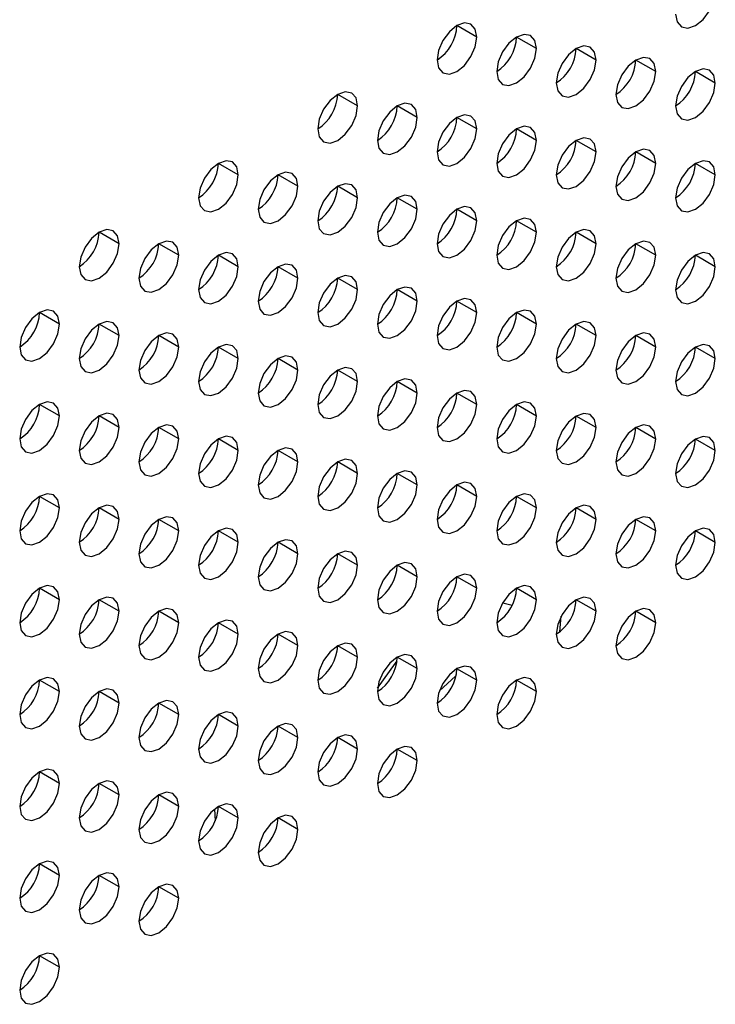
# Model space of a CAD drawing. Header units: millimetres. Extents: x 0 to 1118, y 0 to 864.
# Tile 312 of 397: x 995.98 to 998.45, y 695.99 to 699.49. Entities that reach past the tile are written whole.
import ezdxf

# ---------------------------------------------------------------- set-up
doc = ezdxf.new("R2010")
doc.units = ezdxf.units.MM

msp = doc.modelspace()

# ---------------------------------------------------------------- linework, layer by layer
at = {"color": 7, "linetype": 'Continuous', "lineweight": 25}
for p, q in [((997.6058, 699.428), (997.5351, 699.4689)), ((997.818, 699.3872), (997.7473, 699.428)), ((998.0301, 699.3463), (997.9594, 699.3872)), ((998.2422, 699.3055), (998.1715, 699.3463)), ((998.4544, 699.2646), (998.3837, 699.3055)), ((997.1816, 699.1831), (997.1109, 699.2239)), ((997.3937, 699.1423), (997.323, 699.1831)), ((997.6058, 699.1014), (997.5351, 699.1422)), ((997.818, 699.0606), (997.7473, 699.1014)), ((998.0301, 699.0197), (997.9594, 699.0605)), ((998.2422, 698.9789), (998.1715, 699.0197)), ((996.7573, 698.9382), (996.6866, 698.979)), ((998.4544, 698.938), (998.3837, 698.9789)), ((996.9694, 698.8973), (996.8987, 698.9382)), ((997.1816, 698.8565), (997.1109, 698.8973)), ((997.3937, 698.8156), (997.323, 698.8565)), ((997.6058, 698.7748), (997.5351, 698.8156)), ((997.818, 698.734), (997.7473, 698.7748)), ((996.3331, 698.6933), (996.2623, 698.7341)), ((998.0301, 698.6931), (997.9594, 698.7339)), ((996.5452, 698.6524), (996.4745, 698.6932)), ((998.2422, 698.6523), (998.1715, 698.6931)), ((996.7573, 698.6116), (996.6866, 698.6524)), ((998.4544, 698.6114), (998.3837, 698.6522)), ((996.9694, 698.5707), (996.8987, 698.6115)), ((997.1816, 698.5299), (997.1109, 698.5707)), ((997.3937, 698.489), (997.323, 698.5299)), ((997.6058, 698.4482), (997.5351, 698.489)), ((996.1209, 698.4075), (996.0502, 698.4483)), ((997.818, 698.4073), (997.7473, 698.4482)), ((996.3331, 698.3667), (996.2623, 698.4075)), ((998.0301, 698.3665), (997.9594, 698.4073)), ((996.5452, 698.3258), (996.4745, 698.3666)), ((998.2422, 698.3256), (998.1715, 698.3665)), ((996.7573, 698.285), (996.6866, 698.3258)), ((998.4544, 698.2848), (998.3837, 698.3256)), ((996.9694, 698.2441), (996.8987, 698.2849)), ((997.1816, 698.2033), (997.1109, 698.2441)), ((997.3937, 698.1624), (997.323, 698.2032)), ((997.6058, 698.1216), (997.5351, 698.1624)), ((996.1209, 698.0809), (996.0502, 698.1217)), ((997.818, 698.0807), (997.7473, 698.1215)), ((996.3331, 698.04), (996.2623, 698.0809)), ((998.0301, 698.0399), (997.9594, 698.0807)), ((996.5452, 697.9992), (996.4745, 698.04)), ((998.2422, 697.999), (998.1715, 698.0398)), ((996.7573, 697.9583), (996.6866, 697.9992)), ((998.4544, 697.9582), (998.3837, 697.999)), ((996.9694, 697.9175), (996.8987, 697.9583)), ((997.1816, 697.8766), (997.1109, 697.9175)), ((997.3937, 697.8358), (997.323, 697.8766)), ((997.6058, 697.795), (997.5351, 697.8358)), ((996.1209, 697.7543), (996.0502, 697.7951)), ((997.818, 697.7541), (997.7473, 697.7949)), ((996.3331, 697.7134), (996.2623, 697.7542)), ((998.0301, 697.7133), (997.9594, 697.7541)), ((996.5452, 697.6726), (996.4745, 697.7134)), ((998.2422, 697.6724), (998.1715, 697.7132)), ((996.7573, 697.6317), (996.6866, 697.6725)), ((998.4544, 697.6316), (998.3837, 697.6724)), ((996.9694, 697.5909), (996.8987, 697.6317)), ((997.1816, 697.55), (997.1109, 697.5909)), ((997.3937, 697.5092), (997.323, 697.55)), ((997.6058, 697.4683), (997.5351, 697.5092)), ((996.1209, 697.4276), (996.0502, 697.4685)), ((997.818, 697.4275), (997.7473, 697.4683)), ((996.3331, 697.3868), (996.2623, 697.4276)), ((998.0301, 697.3866), (997.9594, 697.4275)), ((996.5452, 697.346), (996.4745, 697.3868)), ((998.2422, 697.3458), (998.1715, 697.3866)), ((996.7573, 697.3051), (996.6866, 697.3459)), ((996.9694, 697.2643), (996.8987, 697.3051)), ((997.1816, 697.2234), (997.1109, 697.2642)), ((997.3937, 697.1826), (997.323, 697.2234)), ((997.6058, 697.1417), (997.5351, 697.1825)), ((996.1209, 697.101), (996.0502, 697.1419)), ((997.818, 697.1009), (997.7473, 697.1417)), ((996.3331, 697.0602), (996.2623, 697.101)), ((996.5452, 697.0193), (996.4745, 697.0602)), ((996.7573, 696.9785), (996.6866, 697.0193)), ((996.9694, 696.9376), (996.8987, 696.9785)), ((997.1816, 696.8968), (997.1109, 696.9376)), ((997.3937, 696.856), (997.323, 696.8968)), ((996.1209, 696.7744), (996.0502, 696.8152)), ((996.3331, 696.7336), (996.2623, 696.7744)), ((996.5452, 696.6927), (996.4745, 696.7335)), ((996.7573, 696.6519), (996.6866, 696.6927)), ((996.9694, 696.611), (996.8987, 696.6518)), ((996.1209, 696.4478), (996.0502, 696.4886)), ((996.3331, 696.407), (996.2623, 696.4478)), ((996.5452, 696.3661), (996.4745, 696.4069)), ((996.1209, 696.1212), (996.0502, 696.162))]:
    msp.add_line(p, q, dxfattribs=at)
at = {"color": 8, "linetype": 'Continuous', "lineweight": 25}
for p, q in [((997.6979, 697.4166), (997.732, 697.4088)), ((997.9015, 697.3138), (997.9062, 697.3689)), ((996.6729, 696.6833), (996.6751, 696.6414))]:
    msp.add_line(p, q, dxfattribs=at)
at = {"color": 7, "linetype": 'Continuous', "lineweight": 25, "flags": 128}
for points in [[(998.313, 699.5096), (998.3183, 699.4815), (998.3337, 699.4638), (998.3566, 699.4594), (998.3837, 699.4688), (998.4107, 699.4906), (998.4337, 699.5216), (998.449, 699.5569), (998.4544, 699.5913)], [(997.6058, 699.428), (997.6005, 699.4562), (997.5851, 699.4738), (997.5622, 699.4783), (997.5351, 699.4689), (997.5081, 699.447), (997.4851, 699.4161), (997.4698, 699.3807), (997.4644, 699.3464)], [(997.4644, 699.3464), (997.4698, 699.3183), (997.4851, 699.3006), (997.5081, 699.2962), (997.5351, 699.3056), (997.5622, 699.3274), (997.5851, 699.3583), (997.6005, 699.3937), (997.6058, 699.428)], [(997.818, 699.3872), (997.8126, 699.4153), (997.7973, 699.433), (997.7743, 699.4374), (997.7473, 699.428), (997.7202, 699.4062), (997.6973, 699.3752), (997.6819, 699.3399), (997.6766, 699.3055)], [(997.6766, 699.3055), (997.6819, 699.2774), (997.6973, 699.2598), (997.7202, 699.2553), (997.7473, 699.2647), (997.7743, 699.2865), (997.7973, 699.3175), (997.8126, 699.3528), (997.818, 699.3872)], [(998.0301, 699.3463), (998.0247, 699.3745), (998.0094, 699.3921), (997.9865, 699.3966), (997.9594, 699.3872), (997.9323, 699.3653), (997.9094, 699.3344), (997.8941, 699.2991), (997.8887, 699.2647)], [(997.8887, 699.2647), (997.8941, 699.2366), (997.9094, 699.2189), (997.9323, 699.2145), (997.9594, 699.2239), (997.9865, 699.2457), (998.0094, 699.2766), (998.0247, 699.312), (998.0301, 699.3463)], [(998.2422, 699.3055), (998.2369, 699.3336), (998.2215, 699.3513), (998.1986, 699.3557), (998.1715, 699.3463), (998.1445, 699.3245), (998.1215, 699.2935), (998.1062, 699.2582), (998.1008, 699.2239)], [(998.1008, 699.2239), (998.1062, 699.1957), (998.1215, 699.1781), (998.1445, 699.1736), (998.1715, 699.183), (998.1986, 699.2049), (998.2215, 699.2358), (998.2369, 699.2711), (998.2422, 699.3055)], [(998.4544, 699.2646), (998.449, 699.2928), (998.4337, 699.3104), (998.4107, 699.3149), (998.3837, 699.3055), (998.3566, 699.2836), (998.3337, 699.2527), (998.3183, 699.2174), (998.313, 699.183)], [(997.1816, 699.1831), (997.1762, 699.2113), (997.1609, 699.2289), (997.1379, 699.2334), (997.1109, 699.2239), (997.0838, 699.2021), (997.0609, 699.1712), (997.0455, 699.1358), (997.0402, 699.1015)], [(998.313, 699.183), (998.3183, 699.1549), (998.3337, 699.1372), (998.3566, 699.1328), (998.3837, 699.1422), (998.4107, 699.164), (998.4337, 699.195), (998.449, 699.2303), (998.4544, 699.2646)], [(997.0402, 699.1015), (997.0455, 699.0733), (997.0609, 699.0557), (997.0838, 699.0512), (997.1109, 699.0606), (997.1379, 699.0825), (997.1609, 699.1134), (997.1762, 699.1488), (997.1816, 699.1831)], [(997.3937, 699.1423), (997.3883, 699.1704), (997.373, 699.188), (997.3501, 699.1925), (997.323, 699.1831), (997.2959, 699.1613), (997.273, 699.1303), (997.2577, 699.095), (997.2523, 699.0606)], [(997.2523, 699.0606), (997.2577, 699.0325), (997.273, 699.0148), (997.2959, 699.0104), (997.323, 699.0198), (997.3501, 699.0416), (997.373, 699.0726), (997.3883, 699.1079), (997.3937, 699.1423)], [(997.6058, 699.1014), (997.6005, 699.1296), (997.5851, 699.1472), (997.5622, 699.1517), (997.5351, 699.1423), (997.5081, 699.1204), (997.4851, 699.0895), (997.4698, 699.0541), (997.4644, 699.0198)], [(997.4644, 699.0198), (997.4698, 698.9916), (997.4851, 698.974), (997.5081, 698.9695), (997.5351, 698.9789), (997.5622, 699.0008), (997.5851, 699.0317), (997.6005, 699.0671), (997.6058, 699.1014)], [(997.818, 699.0606), (997.8126, 699.0887), (997.7973, 699.1064), (997.7743, 699.1108), (997.7473, 699.1014), (997.7202, 699.0796), (997.6973, 699.0486), (997.6819, 699.0133), (997.6766, 698.9789)], [(997.6766, 698.9789), (997.6819, 698.9508), (997.6973, 698.9331), (997.7202, 698.9287), (997.7473, 698.9381), (997.7743, 698.9599), (997.7973, 698.9909), (997.8126, 699.0262), (997.818, 699.0606)], [(998.0301, 699.0197), (998.0247, 699.0479), (998.0094, 699.0655), (997.9865, 699.07), (997.9594, 699.0606), (997.9323, 699.0387), (997.9094, 699.0078), (997.8941, 698.9724), (997.8887, 698.9381)], [(998.2422, 698.9789), (998.2369, 699.007), (998.2215, 699.0247), (998.1986, 699.0291), (998.1715, 699.0197), (998.1445, 698.9979), (998.1215, 698.9669), (998.1062, 698.9316), (998.1008, 698.8972)], [(996.7573, 698.9382), (996.7519, 698.9663), (996.7366, 698.984), (996.7137, 698.9884), (996.6866, 698.979), (996.6595, 698.9572), (996.6366, 698.9262), (996.6213, 698.8909), (996.6159, 698.8565)], [(997.8887, 698.9381), (997.8941, 698.9099), (997.9094, 698.8923), (997.9323, 698.8878), (997.9594, 698.8972), (997.9865, 698.9191), (998.0094, 698.95), (998.0247, 698.9854), (998.0301, 699.0197)], [(998.4544, 698.938), (998.449, 698.9662), (998.4337, 698.9838), (998.4107, 698.9883), (998.3837, 698.9789), (998.3566, 698.957), (998.3337, 698.9261), (998.3183, 698.8907), (998.313, 698.8564)], [(998.1008, 698.8972), (998.1062, 698.8691), (998.1215, 698.8515), (998.1445, 698.847), (998.1715, 698.8564), (998.1986, 698.8782), (998.2215, 698.9092), (998.2369, 698.9445), (998.2422, 698.9789)], [(996.6159, 698.8565), (996.6213, 698.8284), (996.6366, 698.8108), (996.6595, 698.8063), (996.6866, 698.8157), (996.7137, 698.8376), (996.7366, 698.8685), (996.7519, 698.9038), (996.7573, 698.9382)], [(996.9694, 698.8973), (996.9641, 698.9255), (996.9487, 698.9431), (996.9258, 698.9476), (996.8987, 698.9382), (996.8717, 698.9163), (996.8487, 698.8854), (996.8334, 698.8501), (996.828, 698.8157)], [(998.313, 698.8564), (998.3183, 698.8282), (998.3337, 698.8106), (998.3566, 698.8062), (998.3837, 698.8156), (998.4107, 698.8374), (998.4337, 698.8683), (998.449, 698.9037), (998.4544, 698.938)], [(996.828, 698.8157), (996.8334, 698.7876), (996.8487, 698.7699), (996.8717, 698.7655), (996.8987, 698.7749), (996.9258, 698.7967), (996.9487, 698.8276), (996.9641, 698.863), (996.9694, 698.8973)], [(997.1816, 698.8565), (997.1762, 698.8846), (997.1609, 698.9023), (997.1379, 698.9067), (997.1109, 698.8973), (997.0838, 698.8755), (997.0609, 698.8445), (997.0455, 698.8092), (997.0402, 698.7749)], [(997.0402, 698.7749), (997.0455, 698.7467), (997.0609, 698.7291), (997.0838, 698.7246), (997.1109, 698.734), (997.1379, 698.7559), (997.1609, 698.7868), (997.1762, 698.8221), (997.1816, 698.8565)], [(997.3937, 698.8156), (997.3883, 698.8438), (997.373, 698.8614), (997.3501, 698.8659), (997.323, 698.8565), (997.2959, 698.8346), (997.273, 698.8037), (997.2577, 698.7684), (997.2523, 698.734)], [(997.2523, 698.734), (997.2577, 698.7059), (997.273, 698.6882), (997.2959, 698.6838), (997.323, 698.6932), (997.3501, 698.715), (997.373, 698.746), (997.3883, 698.7813), (997.3937, 698.8156)], [(997.6058, 698.7748), (997.6005, 698.8029), (997.5851, 698.8206), (997.5622, 698.825), (997.5351, 698.8156), (997.5081, 698.7938), (997.4851, 698.7629), (997.4698, 698.7275), (997.4644, 698.6932)], [(997.818, 698.734), (997.8126, 698.7621), (997.7973, 698.7797), (997.7743, 698.7842), (997.7473, 698.7748), (997.7202, 698.753), (997.6973, 698.722), (997.6819, 698.6867), (997.6766, 698.6523)], [(996.3331, 698.6933), (996.3277, 698.7214), (996.3123, 698.739), (996.2894, 698.7435), (996.2623, 698.7341), (996.2353, 698.7123), (996.2123, 698.6813), (996.197, 698.646), (996.1916, 698.6116)], [(997.4644, 698.6932), (997.4698, 698.665), (997.4851, 698.6474), (997.5081, 698.6429), (997.5351, 698.6523), (997.5622, 698.6742), (997.5851, 698.7051), (997.6005, 698.7404), (997.6058, 698.7748)], [(998.0301, 698.6931), (998.0247, 698.7212), (998.0094, 698.7389), (997.9865, 698.7433), (997.9594, 698.7339), (997.9323, 698.7121), (997.9094, 698.6812), (997.8941, 698.6458), (997.8887, 698.6115)], [(997.6766, 698.6523), (997.6819, 698.6242), (997.6973, 698.6065), (997.7202, 698.6021), (997.7473, 698.6115), (997.7743, 698.6333), (997.7973, 698.6643), (997.8126, 698.6996), (997.818, 698.734)], [(996.1916, 698.6116), (996.197, 698.5835), (996.2123, 698.5658), (996.2353, 698.5614), (996.2623, 698.5708), (996.2894, 698.5926), (996.3123, 698.6236), (996.3277, 698.6589), (996.3331, 698.6933)], [(996.5452, 698.6524), (996.5398, 698.6806), (996.5245, 698.6982), (996.5015, 698.7027), (996.4745, 698.6933), (996.4474, 698.6714), (996.4245, 698.6405), (996.4091, 698.6051), (996.4038, 698.5708)], [(997.8887, 698.6115), (997.8941, 698.5833), (997.9094, 698.5657), (997.9323, 698.5612), (997.9594, 698.5706), (997.9865, 698.5925), (998.0094, 698.6234), (998.0247, 698.6588), (998.0301, 698.6931)], [(998.2422, 698.6523), (998.2369, 698.6804), (998.2215, 698.698), (998.1986, 698.7025), (998.1715, 698.6931), (998.1445, 698.6713), (998.1215, 698.6403), (998.1062, 698.605), (998.1008, 698.5706)], [(996.4038, 698.5708), (996.4091, 698.5426), (996.4245, 698.525), (996.4474, 698.5205), (996.4745, 698.5299), (996.5015, 698.5518), (996.5245, 698.5827), (996.5398, 698.6181), (996.5452, 698.6524)], [(996.7573, 698.6116), (996.7519, 698.6397), (996.7366, 698.6574), (996.7137, 698.6618), (996.6866, 698.6524), (996.6595, 698.6306), (996.6366, 698.5996), (996.6213, 698.5643), (996.6159, 698.5299)], [(998.1008, 698.5706), (998.1062, 698.5425), (998.1215, 698.5248), (998.1445, 698.5204), (998.1715, 698.5298), (998.1986, 698.5516), (998.2215, 698.5826), (998.2369, 698.6179), (998.2422, 698.6523)], [(998.4544, 698.6114), (998.449, 698.6396), (998.4337, 698.6572), (998.4107, 698.6617), (998.3837, 698.6522), (998.3566, 698.6304), (998.3337, 698.5995), (998.3183, 698.5641), (998.313, 698.5298)], [(996.6159, 698.5299), (996.6213, 698.5018), (996.6366, 698.4842), (996.6595, 698.4797), (996.6866, 698.4891), (996.7137, 698.5109), (996.7366, 698.5419), (996.7519, 698.5772), (996.7573, 698.6116)], [(996.9694, 698.5707), (996.9641, 698.5989), (996.9487, 698.6165), (996.9258, 698.621), (996.8987, 698.6116), (996.8717, 698.5897), (996.8487, 698.5588), (996.8334, 698.5234), (996.828, 698.4891)], [(998.313, 698.5298), (998.3183, 698.5016), (998.3337, 698.484), (998.3566, 698.4795), (998.3837, 698.4889), (998.4107, 698.5108), (998.4337, 698.5417), (998.449, 698.5771), (998.4544, 698.6114)], [(996.828, 698.4891), (996.8334, 698.4609), (996.8487, 698.4433), (996.8717, 698.4388), (996.8987, 698.4483), (996.9258, 698.4701), (996.9487, 698.501), (996.9641, 698.5364), (996.9694, 698.5707)], [(997.1816, 698.5299), (997.1762, 698.558), (997.1609, 698.5757), (997.1379, 698.5801), (997.1109, 698.5707), (997.0838, 698.5489), (997.0609, 698.5179), (997.0455, 698.4826), (997.0402, 698.4482)], [(997.3937, 698.489), (997.3883, 698.5172), (997.373, 698.5348), (997.3501, 698.5393), (997.323, 698.5299), (997.2959, 698.508), (997.273, 698.4771), (997.2577, 698.4417), (997.2523, 698.4074)], [(997.0402, 698.4482), (997.0455, 698.4201), (997.0609, 698.4025), (997.0838, 698.398), (997.1109, 698.4074), (997.1379, 698.4292), (997.1609, 698.4602), (997.1762, 698.4955), (997.1816, 698.5299)], [(997.6058, 698.4482), (997.6005, 698.4763), (997.5851, 698.494), (997.5622, 698.4984), (997.5351, 698.489), (997.5081, 698.4672), (997.4851, 698.4362), (997.4698, 698.4009), (997.4644, 698.3665)], [(997.2523, 698.4074), (997.2577, 698.3793), (997.273, 698.3616), (997.2959, 698.3572), (997.323, 698.3666), (997.3501, 698.3884), (997.373, 698.4193), (997.3883, 698.4547), (997.3937, 698.489)], [(996.1209, 698.4075), (996.1155, 698.4356), (996.1002, 698.4533), (996.0773, 698.4577), (996.0502, 698.4483), (996.0232, 698.4265), (996.0002, 698.3956), (995.9849, 698.3602), (995.9795, 698.3259)], [(997.4644, 698.3665), (997.4698, 698.3384), (997.4851, 698.3208), (997.5081, 698.3163), (997.5351, 698.3257), (997.5622, 698.3475), (997.5851, 698.3785), (997.6005, 698.4138), (997.6058, 698.4482)], [(997.818, 698.4073), (997.8126, 698.4355), (997.7973, 698.4531), (997.7743, 698.4576), (997.7473, 698.4482), (997.7202, 698.4263), (997.6973, 698.3954), (997.6819, 698.3601), (997.6766, 698.3257)], [(995.9795, 698.3259), (995.9849, 698.2977), (996.0002, 698.2801), (996.0232, 698.2756), (996.0502, 698.285), (996.0773, 698.3069), (996.1002, 698.3378), (996.1155, 698.3731), (996.1209, 698.4075)], [(996.3331, 698.3667), (996.3277, 698.3948), (996.3123, 698.4124), (996.2894, 698.4169), (996.2623, 698.4075), (996.2353, 698.3856), (996.2123, 698.3547), (996.197, 698.3194), (996.1916, 698.285)], [(997.6766, 698.3257), (997.6819, 698.2976), (997.6973, 698.2799), (997.7202, 698.2755), (997.7473, 698.2849), (997.7743, 698.3067), (997.7973, 698.3376), (997.8126, 698.373), (997.818, 698.4073)], [(998.0301, 698.3665), (998.0247, 698.3946), (998.0094, 698.4123), (997.9865, 698.4167), (997.9594, 698.4073), (997.9323, 698.3855), (997.9094, 698.3545), (997.8941, 698.3192), (997.8887, 698.2849)], [(996.1916, 698.285), (996.197, 698.2569), (996.2123, 698.2392), (996.2353, 698.2348), (996.2623, 698.2442), (996.2894, 698.266), (996.3123, 698.297), (996.3277, 698.3323), (996.3331, 698.3667)], [(996.5452, 698.3258), (996.5398, 698.3539), (996.5245, 698.3716), (996.5015, 698.376), (996.4745, 698.3666), (996.4474, 698.3448), (996.4245, 698.3139), (996.4091, 698.2785), (996.4038, 698.2442)], [(997.8887, 698.2849), (997.8941, 698.2567), (997.9094, 698.2391), (997.9323, 698.2346), (997.9594, 698.244), (997.9865, 698.2659), (998.0094, 698.2968), (998.0247, 698.3321), (998.0301, 698.3665)], [(998.2422, 698.3256), (998.2369, 698.3538), (998.2215, 698.3714), (998.1986, 698.3759), (998.1715, 698.3665), (998.1445, 698.3446), (998.1215, 698.3137), (998.1062, 698.2784), (998.1008, 698.244)], [(996.4038, 698.2442), (996.4091, 698.216), (996.4245, 698.1984), (996.4474, 698.1939), (996.4745, 698.2033), (996.5015, 698.2252), (996.5245, 698.2561), (996.5398, 698.2914), (996.5452, 698.3258)], [(996.7573, 698.285), (996.7519, 698.3131), (996.7366, 698.3307), (996.7137, 698.3352), (996.6866, 698.3258), (996.6595, 698.304), (996.6366, 698.273), (996.6213, 698.2377), (996.6159, 698.2033)], [(998.1008, 698.244), (998.1062, 698.2159), (998.1215, 698.1982), (998.1445, 698.1938), (998.1715, 698.2032), (998.1986, 698.225), (998.2215, 698.256), (998.2369, 698.2913), (998.2422, 698.3256)], [(998.4544, 698.2848), (998.449, 698.3129), (998.4337, 698.3306), (998.4107, 698.335), (998.3837, 698.3256), (998.3566, 698.3038), (998.3337, 698.2729), (998.3183, 698.2375), (998.313, 698.2032)], [(996.9694, 698.2441), (996.9641, 698.2723), (996.9487, 698.2899), (996.9258, 698.2943), (996.8987, 698.2849), (996.8717, 698.2631), (996.8487, 698.2322), (996.8334, 698.1968), (996.828, 698.1625)], [(996.6159, 698.2033), (996.6213, 698.1752), (996.6366, 698.1575), (996.6595, 698.1531), (996.6866, 698.1625), (996.7137, 698.1843), (996.7366, 698.2153), (996.7519, 698.2506), (996.7573, 698.285)], [(997.1816, 698.2033), (997.1762, 698.2314), (997.1609, 698.249), (997.1379, 698.2535), (997.1109, 698.2441), (997.0838, 698.2223), (997.0609, 698.1913), (997.0455, 698.156), (997.0402, 698.1216)], [(998.313, 698.2032), (998.3183, 698.175), (998.3337, 698.1574), (998.3566, 698.1529), (998.3837, 698.1623), (998.4107, 698.1842), (998.4337, 698.2151), (998.449, 698.2504), (998.4544, 698.2848)], [(996.828, 698.1625), (996.8334, 698.1343), (996.8487, 698.1167), (996.8717, 698.1122), (996.8987, 698.1216), (996.9258, 698.1435), (996.9487, 698.1744), (996.9641, 698.2098), (996.9694, 698.2441)], [(997.0402, 698.1216), (997.0455, 698.0935), (997.0609, 698.0758), (997.0838, 698.0714), (997.1109, 698.0808), (997.1379, 698.1026), (997.1609, 698.1336), (997.1762, 698.1689), (997.1816, 698.2033)], [(997.3937, 698.1624), (997.3883, 698.1906), (997.373, 698.2082), (997.3501, 698.2127), (997.323, 698.2032), (997.2959, 698.1814), (997.273, 698.1505), (997.2577, 698.1151), (997.2523, 698.0808)], [(997.2523, 698.0808), (997.2577, 698.0526), (997.273, 698.035), (997.2959, 698.0305), (997.323, 698.0399), (997.3501, 698.0618), (997.373, 698.0927), (997.3883, 698.1281), (997.3937, 698.1624)], [(997.6058, 698.1216), (997.6005, 698.1497), (997.5851, 698.1674), (997.5622, 698.1718), (997.5351, 698.1624), (997.5081, 698.1406), (997.4851, 698.1096), (997.4698, 698.0743), (997.4644, 698.0399)], [(996.1209, 698.0809), (996.1155, 698.109), (996.1002, 698.1267), (996.0773, 698.1311), (996.0502, 698.1217), (996.0232, 698.0999), (996.0002, 698.0689), (995.9849, 698.0336), (995.9795, 697.9992)], [(997.4644, 698.0399), (997.4698, 698.0118), (997.4851, 697.9941), (997.5081, 697.9897), (997.5351, 697.9991), (997.5622, 698.0209), (997.5851, 698.0519), (997.6005, 698.0872), (997.6058, 698.1216)], [(997.818, 698.0807), (997.8126, 698.1089), (997.7973, 698.1265), (997.7743, 698.131), (997.7473, 698.1216), (997.7202, 698.0997), (997.6973, 698.0688), (997.6819, 698.0334), (997.6766, 697.9991)], [(995.9795, 697.9992), (995.9849, 697.9711), (996.0002, 697.9535), (996.0232, 697.949), (996.0502, 697.9584), (996.0773, 697.9802), (996.1002, 698.0112), (996.1155, 698.0465), (996.1209, 698.0809)], [(996.3331, 698.04), (996.3277, 698.0682), (996.3123, 698.0858), (996.2894, 698.0903), (996.2623, 698.0809), (996.2353, 698.059), (996.2123, 698.0281), (996.197, 697.9927), (996.1916, 697.9584)], [(997.6766, 697.9991), (997.6819, 697.9709), (997.6973, 697.9533), (997.7202, 697.9488), (997.7473, 697.9582), (997.7743, 697.9801), (997.7973, 698.011), (997.8126, 698.0464), (997.818, 698.0807)], [(998.0301, 698.0399), (998.0247, 698.068), (998.0094, 698.0857), (997.9865, 698.0901), (997.9594, 698.0807), (997.9323, 698.0589), (997.9094, 698.0279), (997.8941, 697.9926), (997.8887, 697.9582)], [(996.5452, 697.9992), (996.5398, 698.0273), (996.5245, 698.045), (996.5015, 698.0494), (996.4745, 698.04), (996.4474, 698.0182), (996.4245, 697.9872), (996.4091, 697.9519), (996.4038, 697.9175)], [(998.2422, 697.999), (998.2369, 698.0272), (998.2215, 698.0448), (998.1986, 698.0493), (998.1715, 698.0399), (998.1445, 698.018), (998.1215, 697.9871), (998.1062, 697.9517), (998.1008, 697.9174)], [(996.1916, 697.9584), (996.197, 697.9303), (996.2123, 697.9126), (996.2353, 697.9082), (996.2623, 697.9176), (996.2894, 697.9394), (996.3123, 697.9703), (996.3277, 698.0057), (996.3331, 698.04)], [(996.7573, 697.9583), (996.7519, 697.9865), (996.7366, 698.0041), (996.7137, 698.0086), (996.6866, 697.9992), (996.6595, 697.9773), (996.6366, 697.9464), (996.6213, 697.9111), (996.6159, 697.8767)], [(997.8887, 697.9582), (997.8941, 697.9301), (997.9094, 697.9125), (997.9323, 697.908), (997.9594, 697.9174), (997.9865, 697.9392), (998.0094, 697.9702), (998.0247, 698.0055), (998.0301, 698.0399)], [(998.4544, 697.9582), (998.449, 697.9863), (998.4337, 698.004), (998.4107, 698.0084), (998.3837, 697.999), (998.3566, 697.9772), (998.3337, 697.9462), (998.3183, 697.9109), (998.313, 697.8765)], [(996.4038, 697.9175), (996.4091, 697.8894), (996.4245, 697.8718), (996.4474, 697.8673), (996.4745, 697.8767), (996.5015, 697.8985), (996.5245, 697.9295), (996.5398, 697.9648), (996.5452, 697.9992)], [(998.1008, 697.9174), (998.1062, 697.8892), (998.1215, 697.8716), (998.1445, 697.8671), (998.1715, 697.8766), (998.1986, 697.8984), (998.2215, 697.9293), (998.2369, 697.9647), (998.2422, 697.999)], [(996.6159, 697.8767), (996.6213, 697.8486), (996.6366, 697.8309), (996.6595, 697.8265), (996.6866, 697.8359), (996.7137, 697.8577), (996.7366, 697.8886), (996.7519, 697.924), (996.7573, 697.9583)], [(996.9694, 697.9175), (996.9641, 697.9456), (996.9487, 697.9633), (996.9258, 697.9677), (996.8987, 697.9583), (996.8717, 697.9365), (996.8487, 697.9055), (996.8334, 697.8702), (996.828, 697.8359)], [(998.313, 697.8765), (998.3183, 697.8484), (998.3337, 697.8308), (998.3566, 697.8263), (998.3837, 697.8357), (998.4107, 697.8575), (998.4337, 697.8885), (998.449, 697.9238), (998.4544, 697.9582)], [(996.828, 697.8359), (996.8334, 697.8077), (996.8487, 697.7901), (996.8717, 697.7856), (996.8987, 697.795), (996.9258, 697.8169), (996.9487, 697.8478), (996.9641, 697.8831), (996.9694, 697.9175)], [(997.1816, 697.8766), (997.1762, 697.9048), (997.1609, 697.9224), (997.1379, 697.9269), (997.1109, 697.9175), (997.0838, 697.8956), (997.0609, 697.8647), (997.0455, 697.8294), (997.0402, 697.795)], [(997.0402, 697.795), (997.0455, 697.7669), (997.0609, 697.7492), (997.0838, 697.7448), (997.1109, 697.7542), (997.1379, 697.776), (997.1609, 697.807), (997.1762, 697.8423), (997.1816, 697.8766)], [(997.3937, 697.8358), (997.3883, 697.8639), (997.373, 697.8816), (997.3501, 697.886), (997.323, 697.8766), (997.2959, 697.8548), (997.273, 697.8239), (997.2577, 697.7885), (997.2523, 697.7542)], [(997.2523, 697.7542), (997.2577, 697.726), (997.273, 697.7084), (997.2959, 697.7039), (997.323, 697.7133), (997.3501, 697.7352), (997.373, 697.7661), (997.3883, 697.8014), (997.3937, 697.8358)], [(997.6058, 697.795), (997.6005, 697.8231), (997.5851, 697.8407), (997.5622, 697.8452), (997.5351, 697.8358), (997.5081, 697.8139), (997.4851, 697.783), (997.4698, 697.7477), (997.4644, 697.7133)], [(996.1209, 697.7543), (996.1155, 697.7824), (996.1002, 697.8), (996.0773, 697.8045), (996.0502, 697.7951), (996.0232, 697.7733), (996.0002, 697.7423), (995.9849, 697.707), (995.9795, 697.6726)], [(997.818, 697.7541), (997.8126, 697.7822), (997.7973, 697.7999), (997.7743, 697.8043), (997.7473, 697.7949), (997.7202, 697.7731), (997.6973, 697.7422), (997.6819, 697.7068), (997.6766, 697.6725)], [(996.3331, 697.7134), (996.3277, 697.7416), (996.3123, 697.7592), (996.2894, 697.7637), (996.2623, 697.7543), (996.2353, 697.7324), (996.2123, 697.7015), (996.197, 697.6661), (996.1916, 697.6318)], [(997.4644, 697.7133), (997.4698, 697.6852), (997.4851, 697.6675), (997.5081, 697.6631), (997.5351, 697.6725), (997.5622, 697.6943), (997.5851, 697.7253), (997.6005, 697.7606), (997.6058, 697.795)], [(998.0301, 697.7133), (998.0247, 697.7414), (998.0094, 697.759), (997.9865, 697.7635), (997.9594, 697.7541), (997.9323, 697.7323), (997.9094, 697.7013), (997.8941, 697.666), (997.8887, 697.6316)], [(995.9795, 697.6726), (995.9849, 697.6445), (996.0002, 697.6268), (996.0232, 697.6224), (996.0502, 697.6318), (996.0773, 697.6536), (996.1002, 697.6846), (996.1155, 697.7199), (996.1209, 697.7543)], [(997.6766, 697.6725), (997.6819, 697.6443), (997.6973, 697.6267), (997.7202, 697.6222), (997.7473, 697.6316), (997.7743, 697.6535), (997.7973, 697.6844), (997.8126, 697.7198), (997.818, 697.7541)], [(996.1916, 697.6318), (996.197, 697.6036), (996.2123, 697.586), (996.2353, 697.5815), (996.2623, 697.5909), (996.2894, 697.6128), (996.3123, 697.6437), (996.3277, 697.6791), (996.3331, 697.7134)], [(996.5452, 697.6726), (996.5398, 697.7007), (996.5245, 697.7184), (996.5015, 697.7228), (996.4745, 697.7134), (996.4474, 697.6916), (996.4245, 697.6606), (996.4091, 697.6253), (996.4038, 697.5909)], [(997.8887, 697.6316), (997.8941, 697.6035), (997.9094, 697.5858), (997.9323, 697.5814), (997.9594, 697.5908), (997.9865, 697.6126), (998.0094, 697.6436), (998.0247, 697.6789), (998.0301, 697.7133)], [(998.2422, 697.6724), (998.2369, 697.7006), (998.2215, 697.7182), (998.1986, 697.7227), (998.1715, 697.7132), (998.1445, 697.6914), (998.1215, 697.6605), (998.1062, 697.6251), (998.1008, 697.5908)], [(996.4038, 697.5909), (996.4091, 697.5628), (996.4245, 697.5451), (996.4474, 697.5407), (996.4745, 697.5501), (996.5015, 697.5719), (996.5245, 697.6029), (996.5398, 697.6382), (996.5452, 697.6726)], [(996.7573, 697.6317), (996.7519, 697.6599), (996.7366, 697.6775), (996.7137, 697.682), (996.6866, 697.6726), (996.6595, 697.6507), (996.6366, 697.6198), (996.6213, 697.5844), (996.6159, 697.5501)], [(998.1008, 697.5908), (998.1062, 697.5626), (998.1215, 697.545), (998.1445, 697.5405), (998.1715, 697.5499), (998.1986, 697.5718), (998.2215, 697.6027), (998.2369, 697.6381), (998.2422, 697.6724)], [(998.4544, 697.6316), (998.449, 697.6597), (998.4337, 697.6773), (998.4107, 697.6818), (998.3837, 697.6724), (998.3566, 697.6506), (998.3337, 697.6196), (998.3183, 697.5843), (998.313, 697.5499)], [(996.6159, 697.5501), (996.6213, 697.5219), (996.6366, 697.5043), (996.6595, 697.4998), (996.6866, 697.5092), (996.7137, 697.5311), (996.7366, 697.562), (996.7519, 697.5974), (996.7573, 697.6317)], [(996.9694, 697.5909), (996.9641, 697.619), (996.9487, 697.6367), (996.9258, 697.6411), (996.8987, 697.6317), (996.8717, 697.6099), (996.8487, 697.5789), (996.8334, 697.5436), (996.828, 697.5092)], [(998.313, 697.5499), (998.3183, 697.5218), (998.3337, 697.5041), (998.3566, 697.4997), (998.3837, 697.5091), (998.4107, 697.5309), (998.4337, 697.5619), (998.449, 697.5972), (998.4544, 697.6316)], [(996.828, 697.5092), (996.8334, 697.4811), (996.8487, 697.4635), (996.8717, 697.459), (996.8987, 697.4684), (996.9258, 697.4902), (996.9487, 697.5212), (996.9641, 697.5565), (996.9694, 697.5909)], [(997.1816, 697.55), (997.1762, 697.5782), (997.1609, 697.5958), (997.1379, 697.6003), (997.1109, 697.5909), (997.0838, 697.569), (997.0609, 697.5381), (997.0455, 697.5027), (997.0402, 697.4684)], [(997.3937, 697.5092), (997.3883, 697.5373), (997.373, 697.555), (997.3501, 697.5594), (997.323, 697.55), (997.2959, 697.5282), (997.273, 697.4972), (997.2577, 697.4619), (997.2523, 697.4275)], [(997.0402, 697.4684), (997.0455, 697.4402), (997.0609, 697.4226), (997.0838, 697.4182), (997.1109, 697.4276), (997.1379, 697.4494), (997.1609, 697.4803), (997.1762, 697.5157), (997.1816, 697.55)], [(997.6058, 697.4683), (997.6005, 697.4965), (997.5851, 697.5141), (997.5622, 697.5186), (997.5351, 697.5092), (997.5081, 697.4873), (997.4851, 697.4564), (997.4698, 697.4211), (997.4644, 697.3867)], [(997.2523, 697.4275), (997.2577, 697.3994), (997.273, 697.3818), (997.2959, 697.3773), (997.323, 697.3867), (997.3501, 697.4085), (997.373, 697.4395), (997.3883, 697.4748), (997.3937, 697.5092)], [(996.1209, 697.4276), (996.1155, 697.4558), (996.1002, 697.4734), (996.0773, 697.4779), (996.0502, 697.4685), (996.0232, 697.4466), (996.0002, 697.4157), (995.9849, 697.3804), (995.9795, 697.346)], [(997.4644, 697.3867), (997.4698, 697.3586), (997.4851, 697.3409), (997.5081, 697.3365), (997.5351, 697.3459), (997.5622, 697.3677), (997.5851, 697.3986), (997.6005, 697.434), (997.6058, 697.4683)], [(997.818, 697.4275), (997.8126, 697.4556), (997.7973, 697.4733), (997.7743, 697.4777), (997.7473, 697.4683), (997.7202, 697.4465), (997.6973, 697.4155), (997.6819, 697.3802), (997.6766, 697.3458)], [(995.9795, 697.346), (995.9849, 697.3179), (996.0002, 697.3002), (996.0232, 697.2958), (996.0502, 697.3052), (996.0773, 697.327), (996.1002, 697.358), (996.1155, 697.3933), (996.1209, 697.4276)], [(996.3331, 697.3868), (996.3277, 697.4149), (996.3123, 697.4326), (996.2894, 697.437), (996.2623, 697.4276), (996.2353, 697.4058), (996.2123, 697.3749), (996.197, 697.3395), (996.1916, 697.3052)], [(997.6766, 697.3458), (997.6819, 697.3177), (997.6973, 697.3001), (997.7202, 697.2956), (997.7473, 697.305), (997.7743, 697.3269), (997.7973, 697.3578), (997.8126, 697.3931), (997.818, 697.4275)], [(998.0301, 697.3866), (998.0247, 697.4148), (998.0094, 697.4324), (997.9865, 697.4369), (997.9594, 697.4275), (997.9323, 697.4056), (997.9094, 697.3747), (997.8941, 697.3394), (997.8887, 697.305)], [(996.1916, 697.3052), (996.197, 697.277), (996.2123, 697.2594), (996.2353, 697.2549), (996.2623, 697.2643), (996.2894, 697.2862), (996.3123, 697.3171), (996.3277, 697.3524), (996.3331, 697.3868)], [(996.5452, 697.346), (996.5398, 697.3741), (996.5245, 697.3917), (996.5015, 697.3962), (996.4745, 697.3868), (996.4474, 697.365), (996.4245, 697.334), (996.4091, 697.2987), (996.4038, 697.2643)], [(997.8887, 697.305), (997.8941, 697.2769), (997.9094, 697.2592), (997.9323, 697.2548), (997.9594, 697.2642), (997.9865, 697.286), (998.0094, 697.3169), (998.0247, 697.3523), (998.0301, 697.3866)], [(998.2422, 697.3458), (998.2369, 697.3739), (998.2215, 697.3916), (998.1986, 697.396), (998.1715, 697.3866), (998.1445, 697.3648), (998.1215, 697.3338), (998.1062, 697.2985), (998.1008, 697.2642)], [(996.4038, 697.2643), (996.4091, 697.2362), (996.4245, 697.2185), (996.4474, 697.2141), (996.4745, 697.2235), (996.5015, 697.2453), (996.5245, 697.2763), (996.5398, 697.3116), (996.5452, 697.346)], [(996.7573, 697.3051), (996.7519, 697.3332), (996.7366, 697.3509), (996.7137, 697.3553), (996.6866, 697.3459), (996.6595, 697.3241), (996.6366, 697.2932), (996.6213, 697.2578), (996.6159, 697.2235)], [(998.1008, 697.2642), (998.1062, 697.236), (998.1215, 697.2184), (998.1445, 697.2139), (998.1715, 697.2233), (998.1986, 697.2452), (998.2215, 697.2761), (998.2369, 697.3114), (998.2422, 697.3458)], [(996.9694, 697.2643), (996.9641, 697.2924), (996.9487, 697.31), (996.9258, 697.3145), (996.8987, 697.3051), (996.8717, 697.2833), (996.8487, 697.2523), (996.8334, 697.217), (996.828, 697.1826)], [(996.6159, 697.2235), (996.6213, 697.1953), (996.6366, 697.1777), (996.6595, 697.1732), (996.6866, 697.1826), (996.7137, 697.2045), (996.7366, 697.2354), (996.7519, 697.2708), (996.7573, 697.3051)], [(997.1816, 697.2234), (997.1762, 697.2516), (997.1609, 697.2692), (997.1379, 697.2737), (997.1109, 697.2642), (997.0838, 697.2424), (997.0609, 697.2115), (997.0455, 697.1761), (997.0402, 697.1418)], [(996.828, 697.1826), (996.8334, 697.1545), (996.8487, 697.1368), (996.8717, 697.1324), (996.8987, 697.1418), (996.9258, 697.1636), (996.9487, 697.1946), (996.9641, 697.2299), (996.9694, 697.2643)], [(997.0402, 697.1418), (997.0455, 697.1136), (997.0609, 697.096), (997.0838, 697.0915), (997.1109, 697.1009), (997.1379, 697.1228), (997.1609, 697.1537), (997.1762, 697.1891), (997.1816, 697.2234)], [(997.3937, 697.1826), (997.3883, 697.2107), (997.373, 697.2283), (997.3501, 697.2328), (997.323, 697.2234), (997.2959, 697.2016), (997.273, 697.1706), (997.2577, 697.1353), (997.2523, 697.1009)], [(997.2523, 697.1009), (997.2577, 697.0728), (997.273, 697.0551), (997.2959, 697.0507), (997.323, 697.0601), (997.3501, 697.0819), (997.373, 697.1129), (997.3883, 697.1482), (997.3937, 697.1826)], [(997.6058, 697.1417), (997.6005, 697.1699), (997.5851, 697.1875), (997.5622, 697.192), (997.5351, 697.1826), (997.5081, 697.1607), (997.4851, 697.1298), (997.4698, 697.0944), (997.4644, 697.0601)], [(996.1209, 697.101), (996.1155, 697.1292), (996.1002, 697.1468), (996.0773, 697.1513), (996.0502, 697.1419), (996.0232, 697.12), (996.0002, 697.0891), (995.9849, 697.0537), (995.9795, 697.0194)], [(997.4644, 697.0601), (997.4698, 697.0319), (997.4851, 697.0143), (997.5081, 697.0098), (997.5351, 697.0192), (997.5622, 697.0411), (997.5851, 697.072), (997.6005, 697.1074), (997.6058, 697.1417)], [(997.818, 697.1009), (997.8126, 697.129), (997.7973, 697.1467), (997.7743, 697.1511), (997.7473, 697.1417), (997.7202, 697.1199), (997.6973, 697.0889), (997.6819, 697.0536), (997.6766, 697.0192)], [(995.9795, 697.0194), (995.9849, 696.9913), (996.0002, 696.9736), (996.0232, 696.9692), (996.0502, 696.9786), (996.0773, 697.0004), (996.1002, 697.0313), (996.1155, 697.0667), (996.1209, 697.101)], [(996.3331, 697.0602), (996.3277, 697.0883), (996.3123, 697.106), (996.2894, 697.1104), (996.2623, 697.101), (996.2353, 697.0792), (996.2123, 697.0482), (996.197, 697.0129), (996.1916, 696.9785)], [(997.6766, 697.0192), (997.6819, 696.9911), (997.6973, 696.9735), (997.7202, 696.969), (997.7473, 696.9784), (997.7743, 697.0002), (997.7973, 697.0312), (997.8126, 697.0665), (997.818, 697.1009)], [(996.5452, 697.0193), (996.5398, 697.0475), (996.5245, 697.0651), (996.5015, 697.0696), (996.4745, 697.0602), (996.4474, 697.0383), (996.4245, 697.0074), (996.4091, 696.9721), (996.4038, 696.9377)], [(996.1916, 696.9785), (996.197, 696.9504), (996.2123, 696.9328), (996.2353, 696.9283), (996.2623, 696.9377), (996.2894, 696.9595), (996.3123, 696.9905), (996.3277, 697.0258), (996.3331, 697.0602)], [(996.7573, 696.9785), (996.7519, 697.0066), (996.7366, 697.0243), (996.7137, 697.0287), (996.6866, 697.0193), (996.6595, 696.9975), (996.6366, 696.9665), (996.6213, 696.9312), (996.6159, 696.8969)], [(996.4038, 696.9377), (996.4091, 696.9096), (996.4245, 696.8919), (996.4474, 696.8875), (996.4745, 696.8969), (996.5015, 696.9187), (996.5245, 696.9496), (996.5398, 696.985), (996.5452, 697.0193)], [(996.6159, 696.8969), (996.6213, 696.8687), (996.6366, 696.8511), (996.6595, 696.8466), (996.6866, 696.856), (996.7137, 696.8779), (996.7366, 696.9088), (996.7519, 696.9441), (996.7573, 696.9785)], [(996.9694, 696.9376), (996.9641, 696.9658), (996.9487, 696.9834), (996.9258, 696.9879), (996.8987, 696.9785), (996.8717, 696.9566), (996.8487, 696.9257), (996.8334, 696.8904), (996.828, 696.856)], [(996.828, 696.856), (996.8334, 696.8279), (996.8487, 696.8102), (996.8717, 696.8058), (996.8987, 696.8152), (996.9258, 696.837), (996.9487, 696.868), (996.9641, 696.9033), (996.9694, 696.9376)], [(997.1816, 696.8968), (997.1762, 696.9249), (997.1609, 696.9426), (997.1379, 696.947), (997.1109, 696.9376), (997.0838, 696.9158), (997.0609, 696.8849), (997.0455, 696.8495), (997.0402, 696.8152)], [(997.0402, 696.8152), (997.0455, 696.787), (997.0609, 696.7694), (997.0838, 696.7649), (997.1109, 696.7743), (997.1379, 696.7962), (997.1609, 696.8271), (997.1762, 696.8624), (997.1816, 696.8968)], [(997.3937, 696.856), (997.3883, 696.8841), (997.373, 696.9017), (997.3501, 696.9062), (997.323, 696.8968), (997.2959, 696.8749), (997.273, 696.844), (997.2577, 696.8087), (997.2523, 696.7743)], [(997.2523, 696.7743), (997.2577, 696.7462), (997.273, 696.7285), (997.2959, 696.7241), (997.323, 696.7335), (997.3501, 696.7553), (997.373, 696.7863), (997.3883, 696.8216), (997.3937, 696.856)], [(996.1209, 696.7744), (996.1155, 696.8026), (996.1002, 696.8202), (996.0773, 696.8247), (996.0502, 696.8152), (996.0232, 696.7934), (996.0002, 696.7625), (995.9849, 696.7271), (995.9795, 696.6928)], [(996.3331, 696.7336), (996.3277, 696.7617), (996.3123, 696.7794), (996.2894, 696.7838), (996.2623, 696.7744), (996.2353, 696.7526), (996.2123, 696.7216), (996.197, 696.6863), (996.1916, 696.6519)], [(995.9795, 696.6928), (995.9849, 696.6646), (996.0002, 696.647), (996.0232, 696.6425), (996.0502, 696.6519), (996.0773, 696.6738), (996.1002, 696.7047), (996.1155, 696.7401), (996.1209, 696.7744)], [(996.1916, 696.6519), (996.197, 696.6238), (996.2123, 696.6061), (996.2353, 696.6017), (996.2623, 696.6111), (996.2894, 696.6329), (996.3123, 696.6639), (996.3277, 696.6992), (996.3331, 696.7336)], [(996.5452, 696.6927), (996.5398, 696.7209), (996.5245, 696.7385), (996.5015, 696.743), (996.4745, 696.7336), (996.4474, 696.7117), (996.4245, 696.6808), (996.4091, 696.6454), (996.4038, 696.6111)], [(996.4038, 696.6111), (996.4091, 696.5829), (996.4245, 696.5653), (996.4474, 696.5608), (996.4745, 696.5702), (996.5015, 696.5921), (996.5245, 696.623), (996.5398, 696.6584), (996.5452, 696.6927)], [(996.7573, 696.6519), (996.7519, 696.68), (996.7366, 696.6977), (996.7137, 696.7021), (996.6866, 696.6927), (996.6595, 696.6709), (996.6366, 696.6399), (996.6213, 696.6046), (996.6159, 696.5702)], [(996.6159, 696.5702), (996.6213, 696.5421), (996.6366, 696.5245), (996.6595, 696.52), (996.6866, 696.5294), (996.7137, 696.5512), (996.7366, 696.5822), (996.7519, 696.6175), (996.7573, 696.6519)], [(996.9694, 696.611), (996.9641, 696.6392), (996.9487, 696.6568), (996.9258, 696.6613), (996.8987, 696.6519), (996.8717, 696.63), (996.8487, 696.5991), (996.8334, 696.5637), (996.828, 696.5294)], [(996.828, 696.5294), (996.8334, 696.5012), (996.8487, 696.4836), (996.8717, 696.4791), (996.8987, 696.4886), (996.9258, 696.5104), (996.9487, 696.5413), (996.9641, 696.5767), (996.9694, 696.611)], [(996.1209, 696.4478), (996.1155, 696.4759), (996.1002, 696.4936), (996.0773, 696.498), (996.0502, 696.4886), (996.0232, 696.4668), (996.0002, 696.4359), (995.9849, 696.4005), (995.9795, 696.3662)], [(995.9795, 696.3662), (995.9849, 696.338), (996.0002, 696.3204), (996.0232, 696.3159), (996.0502, 696.3253), (996.0773, 696.3472), (996.1002, 696.3781), (996.1155, 696.4134), (996.1209, 696.4478)], [(996.3331, 696.407), (996.3277, 696.4351), (996.3123, 696.4527), (996.2894, 696.4572), (996.2623, 696.4478), (996.2353, 696.4259), (996.2123, 696.395), (996.197, 696.3597), (996.1916, 696.3253)], [(996.1916, 696.3253), (996.197, 696.2972), (996.2123, 696.2795), (996.2353, 696.2751), (996.2623, 696.2845), (996.2894, 696.3063), (996.3123, 696.3373), (996.3277, 696.3726), (996.3331, 696.407)], [(996.5452, 696.3661), (996.5398, 696.3942), (996.5245, 696.4119), (996.5015, 696.4163), (996.4745, 696.4069), (996.4474, 696.3851), (996.4245, 696.3542), (996.4091, 696.3188), (996.4038, 696.2845)], [(996.4038, 696.2845), (996.4091, 696.2563), (996.4245, 696.2387), (996.4474, 696.2342), (996.4745, 696.2436), (996.5015, 696.2655), (996.5245, 696.2964), (996.5398, 696.3318), (996.5452, 696.3661)], [(996.1209, 696.1212), (996.1155, 696.1493), (996.1002, 696.167), (996.0773, 696.1714), (996.0502, 696.162), (996.0232, 696.1402), (996.0002, 696.1092), (995.9849, 696.0739), (995.9795, 696.0395)], [(995.9795, 696.0395), (995.9849, 696.0114), (996.0002, 695.9938), (996.0232, 695.9893), (996.0502, 695.9987), (996.0773, 696.0205), (996.1002, 696.0515), (996.1155, 696.0868), (996.1209, 696.1212)]]:
    msp.add_lwpolyline(points, dxfattribs=at)
at = {"color": 8, "linetype": 'Continuous', "lineweight": 25, "flags": 128}
for points in [[(997.2531, 697.1136), (997.316, 697.2026), (997.3221, 697.2102)], [(997.4728, 697.1036), (997.5295, 697.1561), (997.5324, 697.1583)]]:
    msp.add_lwpolyline(points, dxfattribs=at)
at = {"color": 7, "linetype": 'Continuous', "lineweight": 25}
for centre in [(997.3816, 699.4758), (997.5937, 699.435), (997.8059, 699.3941), (998.018, 699.3533), (998.2301, 699.3125), (996.9573, 699.2309), (997.1695, 699.1901), (997.3816, 699.1492), (997.5937, 699.1084), (997.8059, 699.0675), (998.018, 699.0267), (996.5331, 698.986), (998.2301, 698.9858), (996.7452, 698.9451), (996.9573, 698.9043), (997.1695, 698.8635), (997.3816, 698.8226), (997.5937, 698.7818), (996.1088, 698.7411), (997.8059, 698.7409), (996.321, 698.7002), (998.018, 698.7001), (996.5331, 698.6594), (998.2301, 698.6592), (996.7452, 698.6185), (996.9573, 698.5777), (997.1695, 698.5368), (997.3816, 698.496), (995.8967, 698.4553), (997.5937, 698.4551), (996.1088, 698.4145), (997.8059, 698.4143), (996.321, 698.3736), (998.018, 698.3735), (996.5331, 698.3328), (998.2301, 698.3326), (996.7452, 698.2919), (996.9573, 698.2511), (997.1695, 698.2102), (997.3816, 698.1694), (995.8967, 698.1287), (997.5937, 698.1285), (996.1088, 698.0878), (997.8059, 698.0877), (996.321, 698.047), (998.018, 698.0468), (996.5331, 698.0061), (998.2301, 698.006), (996.7452, 697.9653), (996.9573, 697.9245), (997.1695, 697.8836), (997.3816, 697.8428), (995.8967, 697.8021), (997.5937, 697.8019), (996.1088, 697.7612), (997.8059, 697.7611), (996.321, 697.7204), (998.018, 697.7202), (996.5331, 697.6795), (998.2301, 697.6794), (996.7452, 697.6387), (996.9573, 697.5978), (997.1695, 697.557), (997.3816, 697.5161), (995.8967, 697.4755), (997.5937, 697.4753), (996.1088, 697.4346), (997.8059, 697.4344), (996.321, 697.3938), (998.018, 697.3936), (996.5331, 697.3529), (996.7452, 697.3121), (996.9573, 697.2712), (997.1695, 697.2304), (997.3816, 697.1895), (995.8967, 697.1488), (997.5937, 697.1487), (996.1088, 697.108), (996.321, 697.0671), (996.5331, 697.0263), (996.7452, 696.9855), (996.9573, 696.9446), (997.1695, 696.9038), (995.8967, 696.8222), (996.1088, 696.7814), (996.321, 696.7405), (996.5331, 696.6997), (996.7452, 696.6588), (995.8967, 696.4956), (996.1088, 696.4548), (996.321, 696.4139), (995.8967, 696.169)]:
    msp.add_arc(centre, 0.1537, 302.6055, 357.3945, dxfattribs=at)

doc.saveas('drawing.dxf')
